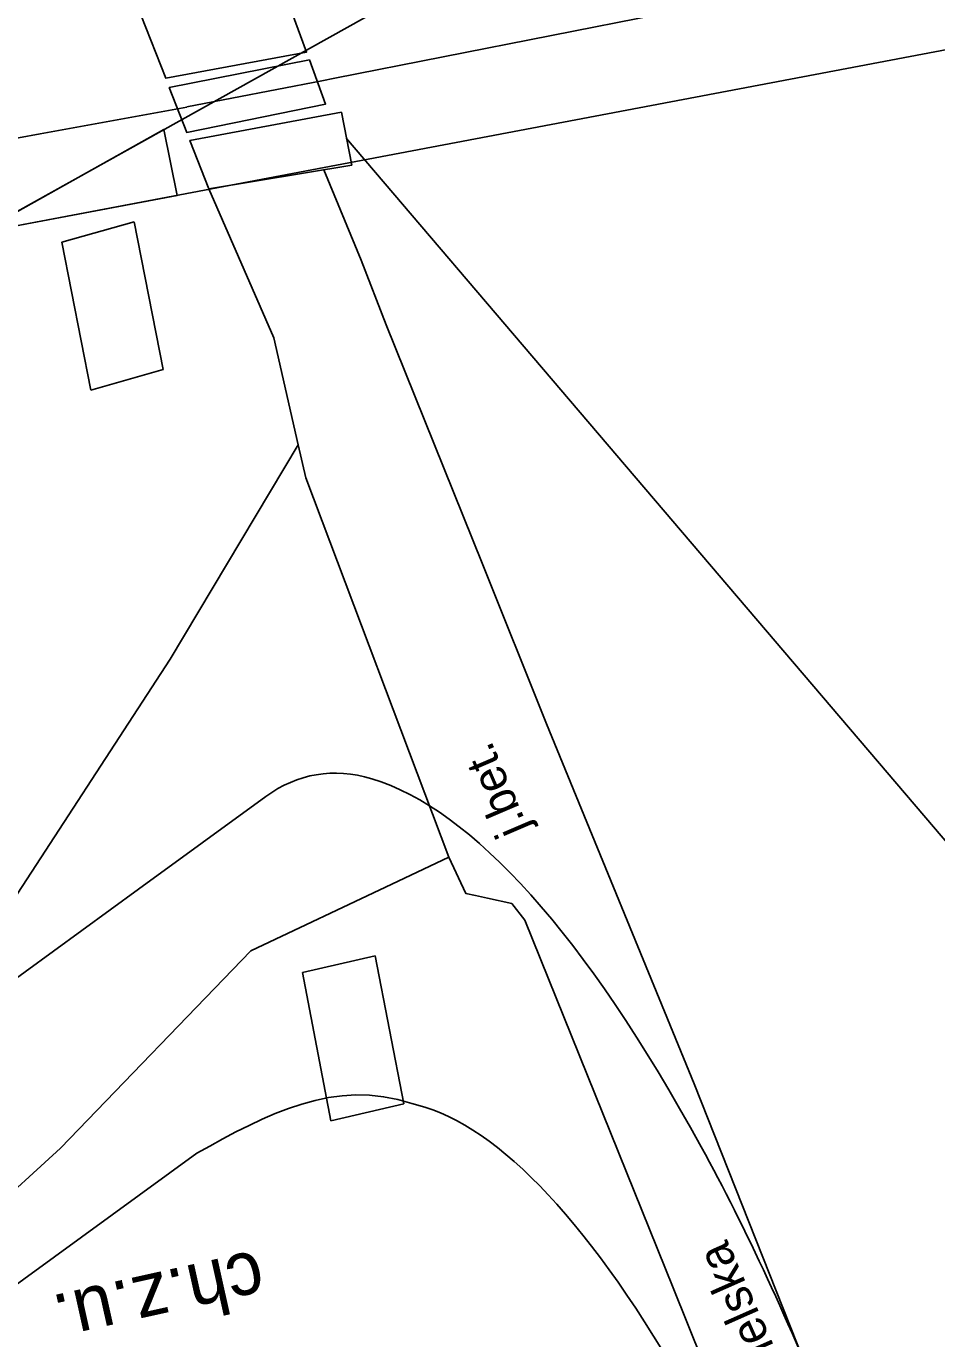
# Model space of a CAD drawing. Extents: x 6541740 to 6566395, y 5525066 to 5530361.
# Drawn here: x 6557455.65 to 6557479.06, y 5526175.3 to 5526209.06 of the extents above; entities that cross this region are included whole.
import ezdxf

# ---------------------------------------------------------------- set-up
doc = ezdxf.new("R2010")
doc.units = 0
for name, color, linetype in [('ps_wymiarowanie', 7, 'Continuous'), ('TOR_PRZEK_P-komponent', 7, 'Continuous'), ('TOR_PRZEK_P-teren istniejacy', 7, 'Continuous'), ('TOR_PS_OPIS_T-symbole geometrii', 7, 'Continuous'), ('TOR_PS_P-ogrodzenia', 7, 'Continuous'), ('TOR_PS_T-rowy otwarte nieumocnione', 7, 'Continuous'), ('TOR_PS_T-wypelnienia', 7, 'Continuous')]:
    doc.layers.add(name, color=color, linetype=linetype)

msp = doc.modelspace()

# ---------------------------------------------------------------- linework, layer by layer
at = {"layer": 'ps_wymiarowanie'}
for p, q in [((6557456.562, 5526203.501), (6557458.418, 5526204.027)), ((6557456.562, 5526203.501), (6557458.418, 5526204.027)), ((6557458.418, 5526204.027), (6557459.162, 5526200.224)), ((6557458.418, 5526204.027), (6557459.162, 5526200.224)), ((6557457.306, 5526199.698), (6557456.562, 5526203.501)), ((6557457.306, 5526199.698), (6557456.562, 5526203.501)), ((6557459.162, 5526200.224), (6557457.306, 5526199.698)), ((6557459.162, 5526200.224), (6557457.306, 5526199.698)), ((6557464.62, 5526185.147), (6557462.745, 5526184.72)), ((6557464.62, 5526185.147), (6557462.745, 5526184.72)), ((6557465.352, 5526181.341), (6557464.62, 5526185.147)), ((6557465.352, 5526181.341), (6557464.62, 5526185.147)), ((6557462.745, 5526184.72), (6557463.475, 5526180.907)), ((6557462.745, 5526184.72), (6557463.475, 5526180.907)), ((6557463.475, 5526180.907), (6557465.352, 5526181.341)), ((6557463.475, 5526180.907), (6557465.352, 5526181.341))]:
    msp.add_line(p, q, dxfattribs=at)
for points in [[(6557464.253, 5526203.038), (6557464.9, 5526201.373), (6557467.371, 5526195.249), (6557469.022, 5526191.118), (6557472.821, 5526181.853), (6557478.984, 5526166.294)], [(6557464.253, 5526203.038), (6557464.9, 5526201.373), (6557467.371, 5526195.249), (6557469.022, 5526191.118), (6557472.821, 5526181.853), (6557478.984, 5526166.294)], [(6557462.641, 5526198.293), (6557459.346, 5526192.775), (6557454.941, 5526186.024), (6557452.402, 5526182.228), (6557451.494, 5526180.9), (6557449.438, 5526179.276), (6557447.157, 5526178.437), (6557446.571, 5526178.864), (6557445.461, 5526177.556), (6557441.452, 5526176.234), (6557435.828, 5526174.315), (6557430.568, 5526172.505), (6557425.264, 5526171.11), (6557424.465, 5526171.843), (6557422.827, 5526171.171), (6557422.48, 5526169.958)], [(6557462.641, 5526198.293), (6557459.346, 5526192.775), (6557454.941, 5526186.024), (6557452.402, 5526182.228), (6557451.494, 5526180.9), (6557449.438, 5526179.276), (6557447.157, 5526178.437), (6557446.571, 5526178.864), (6557445.461, 5526177.556), (6557441.452, 5526176.234), (6557435.828, 5526174.315), (6557430.568, 5526172.505), (6557425.264, 5526171.11), (6557424.465, 5526171.843), (6557422.827, 5526171.171), (6557422.48, 5526169.958)], [(6557466.511, 5526187.683), (6557465.043, 5526186.988), (6557461.423, 5526185.275), (6557456.522, 5526180.201), (6557454.61, 5526178.451), (6557453.626, 5526177.55), (6557452.528, 5526176.764), (6557450.12, 5526175.708), (6557447.799, 5526174.9), (6557447.318, 5526174.77), (6557446.173, 5526174.319), (6557442.253, 5526172.787), (6557436.476, 5526171.057), (6557431.225, 5526168.935), (6557425.9, 5526167), (6557425.249, 5526166.537), (6557424.035, 5526166.119), (6557423.401, 5526165.589)], [(6557466.511, 5526187.683), (6557465.043, 5526186.988), (6557461.423, 5526185.275), (6557456.522, 5526180.201), (6557454.61, 5526178.451), (6557453.626, 5526177.55), (6557452.528, 5526176.764), (6557450.12, 5526175.708), (6557447.799, 5526174.9), (6557447.318, 5526174.77), (6557446.173, 5526174.319), (6557442.253, 5526172.787), (6557436.476, 5526171.057), (6557431.225, 5526168.935), (6557425.9, 5526167), (6557425.249, 5526166.537), (6557424.035, 5526166.119), (6557423.401, 5526165.589)], [(6557467.194, 5526186.697), (6557467.506, 5526186.63), (6557468.13, 5526186.497), (6557468.469, 5526186.068), (6557472.276, 5526176.604), (6557476.839, 5526165.259)], [(6557467.194, 5526186.697), (6557467.506, 5526186.63), (6557468.13, 5526186.497), (6557468.469, 5526186.068), (6557472.276, 5526176.604), (6557476.839, 5526165.259)]]:
    msp.add_lwpolyline(points, dxfattribs=at)
at = {"layer": 'TOR_PRZEK_P-komponent'}
for p, q in [((6557531.024, 5526218.259), (6557427.941, 5526198.719)), ((6557470.431, 5526212.677), (6557454.416, 5526203.738))]:
    msp.add_line(p, q, dxfattribs=at)
at = {"layer": 'TOR_PRZEK_P-teren istniejacy'}
msp.add_lwpolyline([(6557487.369, 5526178.618), (6557463.881, 5526206.166)], dxfattribs=at)
at = {"layer": 'TOR_PS_OPIS_T-symbole geometrii'}
for p, q in [((6557458.532, 5526186.861), (6557461.805, 5526189.244)), ((6557458.532, 5526186.861), (6557461.805, 5526189.244)), ((6557458.532, 5526186.861), (6557451.407, 5526181.673)), ((6557458.532, 5526186.861), (6557451.407, 5526181.673)), ((6557460.029, 5526180.069), (6557452.904, 5526174.882)), ((6557460.029, 5526180.069), (6557452.904, 5526174.882))]:
    msp.add_line(p, q, dxfattribs=at)
msp.add_lwpolyline([(6557465.895, 5526181.255), (6557465.564, 5526181.345), (6557465.196, 5526181.451), (6557464.833, 5526181.522), (6557464.473, 5526181.56), (6557464.117, 5526181.568), (6557463.765, 5526181.547), (6557463.416, 5526181.499), (6557463.07, 5526181.428), (6557462.727, 5526181.334), (6557462.386, 5526181.221), (6557462.047, 5526181.09), (6557461.709, 5526180.944), (6557461.373, 5526180.785), (6557461.037, 5526180.616), (6557460.702, 5526180.438), (6557460.366, 5526180.255), (6557460.029, 5526180.069)], dxfattribs=at)
msp.add_lwpolyline([(6557465.895, 5526181.255), (6557465.564, 5526181.345), (6557465.196, 5526181.451), (6557464.833, 5526181.522), (6557464.473, 5526181.56), (6557464.117, 5526181.568), (6557463.765, 5526181.547), (6557463.416, 5526181.499), (6557463.07, 5526181.428), (6557462.727, 5526181.334), (6557462.386, 5526181.221), (6557462.047, 5526181.09), (6557461.709, 5526180.944), (6557461.373, 5526180.785), (6557461.037, 5526180.616), (6557460.702, 5526180.438), (6557460.366, 5526180.255), (6557460.029, 5526180.069)], dxfattribs=at)
for centre, major_axis, start_param, end_param in [((6557471.426, 5526145.583), (-8.381, 44.213), 6.154784, 6.400936), ((6557471.426, 5526145.583), (-8.381, 44.213), 6.154784, 6.400936), ((6557472.852, 5526136.466), (-10.113, 53.35), 5.625422, 6.15478), ((6557472.852, 5526136.466), (-10.113, 53.35), 5.625422, 6.15478), ((6557472.852, 5526136.466), (-8.511, 44.9), 5.62927, 6.150936), ((6557472.852, 5526136.466), (-8.511, 44.9), 5.62927, 6.150936), ((6557472.878, 5526143.962), (-8.381, 44.213), 5.37927, 5.625422), ((6557472.878, 5526143.962), (-8.381, 44.213), 5.37927, 5.625422)]:
    msp.add_ellipse(centre, major_axis=major_axis, ratio=0.25, start_param=start_param, end_param=end_param, dxfattribs=at)
at = {"layer": 'TOR_PS_P-ogrodzenia'}
msp.add_line((6557459.524, 5526204.706), (6557454.416, 5526203.738), dxfattribs=at)
msp.add_lwpolyline([(6557454.416, 5526203.738), (6557459.185, 5526206.4), (6557459.524, 5526204.706)], dxfattribs=at)
at = {"layer": 'TOR_PS_T-rowy otwarte nieumocnione'}
msp.add_line((6557455.999, 5526206.293), (6557447.839, 5526204.742), dxfattribs=at)
msp.add_line((6557455.999, 5526206.293), (6557447.839, 5526204.742), dxfattribs=at)
for points in [[(6557459.776, 5526206.984), (6557463.245, 5526207.651), (6557463.582, 5526207.718), (6557471.937, 5526209.37), (6557484.261, 5526211.729)], [(6557459.776, 5526206.984), (6557463.245, 5526207.651), (6557463.582, 5526207.718), (6557471.937, 5526209.37), (6557484.261, 5526211.729)], [(6557459.777, 5526206.979), (6557455.999, 5526206.293)], [(6557459.777, 5526206.979), (6557455.999, 5526206.293)]]:
    msp.add_lwpolyline(points, dxfattribs=at)
at = {"layer": 'TOR_PS_T-wypelnienia'}
msp.add_line((6557464.253, 5526203.038), (6557463.301, 5526205.367), dxfattribs=at)
msp.add_line((6557464.253, 5526203.038), (6557463.301, 5526205.367), dxfattribs=at)
for points in [[(6557461.835, 5526211.29), (6557458.129, 5526210.615), (6557458.375, 5526209.355), (6557458.595, 5526209.351), (6557459.23, 5526207.722), (6557462.852, 5526208.394), (6557462.27, 5526209.989), (6557462.083, 5526209.984)], [(6557461.835, 5526211.29), (6557458.129, 5526210.615), (6557458.375, 5526209.355), (6557458.595, 5526209.351), (6557459.23, 5526207.722), (6557462.852, 5526208.394), (6557462.27, 5526209.989), (6557462.083, 5526209.984)], [(6557462.926, 5526208.19), (6557459.324, 5526207.478), (6557459.773, 5526206.324), (6557463.341, 5526207.053)], [(6557462.926, 5526208.19), (6557459.324, 5526207.478), (6557459.773, 5526206.324), (6557463.341, 5526207.053)], [(6557463.748, 5526206.847), (6557459.853, 5526206.121), (6557460.337, 5526204.877), (6557464.014, 5526205.485)], [(6557463.748, 5526206.847), (6557459.853, 5526206.121), (6557460.337, 5526204.877), (6557464.014, 5526205.485)]]:
    msp.add_lwpolyline(points, close=True, dxfattribs=at)
msp.add_lwpolyline([(6557460.337, 5526204.877), (6557462.013, 5526201.044), (6557462.641, 5526198.293), (6557462.836, 5526197.445), (6557466.511, 5526187.683), (6557466.949, 5526186.75), (6557467.194, 5526186.697)], dxfattribs=at)
msp.add_lwpolyline([(6557460.337, 5526204.877), (6557462.013, 5526201.044), (6557462.641, 5526198.293), (6557462.836, 5526197.445), (6557466.511, 5526187.683), (6557466.949, 5526186.75), (6557467.194, 5526186.697)], dxfattribs=at)

# ---------------------------------------------------------------- texts
at = {"layer": 'TOR_PRZEK_P-teren istniejacy'}
for s, height, rotation, p in [('j.bet.', 0.8611, 113.2173, (6557468.572, 5526188.418)), ('j.bet.', 0.8611, 113.2173, (6557468.572, 5526188.418)), ('Bielska', 0.8839, 113.8947, (6557475.199, 5526174.384)), ('Bielska', 0.8839, 113.8947, (6557475.199, 5526174.384)), ('ch.z.u.', 1.391, 192.5575, (6557461.598, 5526177.587)), ('ch.z.u.', 1.391, 192.5575, (6557461.598, 5526177.587))]:
    msp.add_text(s, height=height, rotation=rotation, dxfattribs=at).set_placement(p)

doc.saveas('drawing.dxf')
